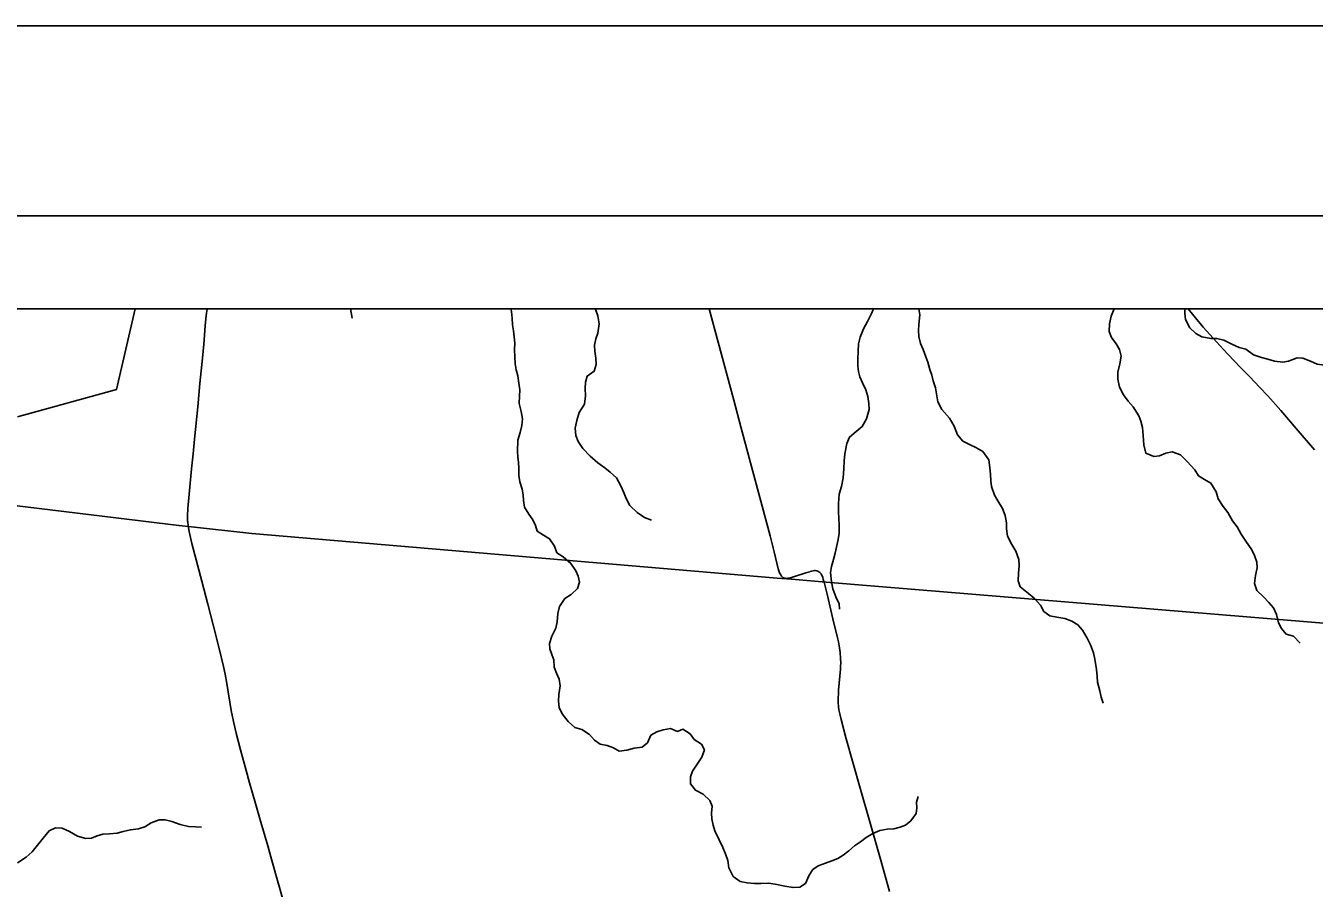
# Model space of a CAD drawing. Extents: x 0 to 1101, y 0 to 440.
# Drawn here: x 374.3 to 442.1, y 394.6 to 440 of the extents above; entities that cross this region are included whole.
import ezdxf

# ---------------------------------------------------------------- set-up
doc = ezdxf.new("R2010")
doc.units = 0
for name, color, linetype in [('GM_X_Corporation', 7, 'Continuous'), ('GM_X_County_Road', 7, 'Continuous'), ('GM_X_Minor_River', 7, 'Continuous'), ('GM_X_Township_Road', 7, 'Continuous'), ('SH_Border', 7, 'Continuous'), ('SH_Cut_Line', 7, 'Continuous'), ('SH_Text', 7, 'Continuous')]:
    doc.layers.add(name, color=color, linetype=linetype)

msp = doc.modelspace()

# ---------------------------------------------------------------- linework, layer by layer
at = {"layer": 'GM_X_Corporation'}
msp.add_lwpolyline([(373.883, 419.417), (379.09, 420.86), (380.072, 425.107), (352.848, 425.107)], dxfattribs=at)
at = {"layer": 'GM_X_County_Road'}
msp.add_lwpolyline([(449.654, 425.107), (280.696, 425.107), (301.916, 423.373), (308.613, 422.825), (333.2, 419.776), (352.581, 417.372), (354.441, 417.142), (355.547, 417.004), (355.914, 416.959), (361.466, 416.271), (363.193, 416.057), (371.701, 415.001), (382.368, 413.705), (382.881, 413.648), (386.208, 413.278), (413.827, 410.937), (414.077, 410.917), (414.592, 410.874), (416.196, 410.741), (448.107, 408.104), (448.606, 413.469)], close=True, dxfattribs=at)
for points in [[(382.839, 413.906), (382.836, 413.937), (382.833, 413.966), (382.828, 414.206), (382.849, 414.595), (382.918, 415.356), (383.043, 416.679), (383.119, 417.471), (383.197, 418.25), (383.371, 419.948), (383.483, 421.181), (383.614, 422.517), (383.68, 423.241), (383.757, 424.207), (383.816, 424.761), (383.866, 425.107)], [(435.447, 425.107), (435.677, 424.831), (436.239, 424.143), (436.928, 423.368), (437.52, 422.74), (437.896, 422.335), (438.163, 422.049), (438.369, 421.846), (438.687, 421.523), (439.198, 420.981), (439.627, 420.532), (440.311, 419.763), (441.13, 418.806), (442.082, 417.69)], [(448.107, 408.104), (416.196, 410.741), (414.592, 410.874), (414.077, 410.917), (413.827, 410.937), (386.208, 413.278), (382.881, 413.648), (382.368, 413.705), (371.701, 415.001), (363.193, 416.057), (361.466, 416.271), (355.914, 416.959), (355.547, 417.004), (354.441, 417.142), (352.581, 417.372), (333.2, 419.776), (308.613, 422.825), (301.916, 423.373)], [(387.859, 393.982), (387.262, 396.078), (387.045, 396.849), (386.686, 398.104), (386.404, 399.07), (386.09, 400.163), (385.909, 400.809), (385.608, 401.905), (385.385, 402.771), (385.246, 403.388), (385.132, 403.972), (384.903, 405.385), (384.814, 405.881), (384.726, 406.283), (384.488, 407.235), (384.188, 408.416), (383.892, 409.572), (383.582, 410.781), (383.063, 412.765), (382.918, 413.381), (382.862, 413.691), (382.839, 413.906)]]:
    msp.add_lwpolyline(points, dxfattribs=at)
at = {"layer": 'GM_X_Minor_River'}
for points in [[(391.407, 425.107), (391.439, 424.905), (391.492, 424.62)], [(399.838, 425.107), (399.864, 424.97), (399.905, 424.616), (399.923, 424.263), (399.964, 423.943), (400.006, 423.635), (400.035, 423.293), (400.031, 422.974), (400.037, 422.576), (400.055, 422.211), (400.119, 421.891), (400.194, 421.582), (400.257, 421.194), (400.298, 420.852), (400.282, 420.511), (400.277, 420.123), (400.374, 419.712), (400.448, 419.324), (400.409, 418.971), (400.314, 418.596), (400.206, 418.199), (400.187, 417.607), (400.205, 417.311), (400.236, 417.026), (400.254, 416.729), (400.249, 416.342), (400.301, 416), (400.421, 415.611)], [(404.267, 425.107), (404.299, 425.033), (404.398, 424.736), (404.472, 424.313), (404.397, 423.825), (404.302, 423.53), (404.229, 423.189), (404.248, 422.87), (404.3, 422.505), (404.318, 422.174), (404.211, 421.822), (403.844, 421.566), (403.749, 421.248), (403.733, 420.918), (403.762, 420.53), (403.699, 420.087), (403.431, 419.646), (403.301, 419.227), (403.216, 418.829), (403.245, 418.442), (403.377, 418.132), (403.611, 417.764), (404.003, 417.349), (404.397, 417.002), (404.768, 416.746), (405.061, 416.514), (405.387, 416.213), (405.62, 415.8), (405.752, 415.479), (405.895, 415.124), (406.095, 414.757), (406.465, 414.387), (406.86, 414.119), (407.222, 413.989)], [(418.901, 425.107), (418.816, 424.887), (418.583, 424.446), (418.373, 424.05), (418.197, 423.608), (418.113, 423.268), (418.096, 422.869), (418.079, 422.482), (418.074, 422.095), (418.116, 421.81), (418.18, 421.524), (418.324, 421.215), (418.501, 420.836), (418.599, 420.493), (418.662, 420.128), (418.669, 419.809), (418.538, 419.321), (418.305, 418.914), (417.994, 418.656), (417.638, 418.354), (417.497, 418.025), (417.387, 417.48), (417.349, 417.116), (417.343, 416.695), (417.302, 416.205), (417.217, 415.762), (417.098, 415.354), (417.068, 414.864), (417.062, 414.397), (417.081, 414.112), (417.087, 413.691), (417.093, 413.303), (417.043, 412.962), (416.971, 412.656), (416.886, 412.247), (416.79, 411.918), (416.694, 411.543), (416.645, 411.225), (416.695, 410.746), (416.759, 410.381), (416.923, 409.957), (417.1, 409.59), (417.119, 409.305)], [(421.278, 425.107), (421.328, 424.795), (421.287, 424.283), (421.271, 423.964), (421.29, 423.645), (421.376, 423.279), (421.508, 422.958), (421.651, 422.58), (421.749, 422.294), (421.869, 421.917), (421.968, 421.619), (422.043, 421.322), (422.152, 420.956), (422.226, 420.533), (422.279, 420.214), (422.489, 419.8), (422.893, 419.351), (423.149, 418.937), (423.313, 418.479), (423.604, 418.144), (423.977, 417.946), (424.282, 417.816), (424.643, 417.594), (424.967, 417.157), (425.018, 416.758), (425.048, 416.393), (425.066, 416.062), (425.108, 415.765), (425.261, 415.307), (425.439, 415.009), (425.683, 414.595), (425.826, 414.24), (425.889, 413.84), (425.897, 413.533), (425.948, 413.145), (426.181, 412.697), (426.381, 412.353), (426.535, 411.918), (426.564, 411.575), (426.525, 411.189), (426.508, 410.802), (426.618, 410.481), (427.056, 410.122), (427.349, 409.878), (427.674, 409.509), (427.863, 409.188), (428.178, 408.955), (428.541, 408.882), (428.96, 408.808), (429.334, 408.677), (429.65, 408.479), (429.896, 408.191), (430.129, 407.777), (430.318, 407.422), (430.471, 407.009), (430.546, 406.667), (430.619, 406.13), (430.659, 405.765), (430.678, 405.469), (430.797, 405.011), (430.872, 404.68), (430.982, 404.359)], [(431.551, 425.107), (431.389, 424.722), (431.316, 424.324), (431.299, 423.914), (431.42, 423.605), (431.665, 423.26), (431.832, 422.973), (431.918, 422.618), (431.856, 422.22), (431.748, 421.766), (431.743, 421.402), (431.828, 420.979), (432.05, 420.577), (432.296, 420.244), (432.554, 419.944), (432.854, 419.484), (432.964, 419.198), (433.039, 418.866), (433.079, 418.444), (433.118, 417.954), (433.226, 417.508), (433.633, 417.343), (433.941, 417.373), (434.272, 417.505), (434.603, 417.58), (435.044, 417.425), (435.392, 417.067), (435.795, 416.629), (435.996, 416.318), (436.312, 416.132), (436.639, 415.933), (436.917, 415.485), (437.015, 415.108), (437.282, 414.705), (437.539, 414.394), (437.784, 413.946), (438.03, 413.635), (438.241, 413.257), (438.475, 412.889), (438.787, 412.429), (438.942, 412.13), (439.062, 411.775), (439.081, 411.479), (438.985, 411.07), (438.934, 410.661), (439.065, 410.283), (439.402, 409.948), (439.694, 409.659), (439.94, 409.371), (440.095, 409.015), (440.203, 408.592), (440.346, 408.283), (440.604, 407.994), (440.989, 407.875), (441.336, 407.506)], [(435.263, 425.107), (435.268, 424.884), (435.298, 424.542), (435.531, 424.105), (435.845, 423.805), (436.173, 423.629), (436.638, 423.543), (436.956, 423.539), (437.319, 423.454), (437.748, 423.254), (438.132, 423.078), (438.472, 422.982), (438.877, 422.68), (439.296, 422.537), (439.636, 422.464), (439.987, 422.357), (440.419, 422.294), (440.726, 422.358), (441.183, 422.522), (441.468, 422.518), (441.886, 422.353), (442.236, 422.189), (442.611, 422.149), (442.905, 422.008)], [(400.421, 415.611), (400.474, 415.325), (400.493, 415.017), (400.545, 414.675), (400.768, 414.296), (400.991, 414.008), (401.123, 413.699), (401.222, 413.412), (401.549, 413.191), (401.865, 413.005), (402.121, 412.614), (402.253, 412.27), (402.58, 412.061), (402.984, 411.702), (403.252, 411.322), (403.362, 411.036), (403.437, 410.716), (403.33, 410.387), (403.008, 410.073), (402.664, 409.861), (402.385, 409.444), (402.301, 409.08), (402.261, 408.637), (402.199, 408.296), (401.989, 407.877), (401.87, 407.503), (401.878, 407.218), (401.988, 406.921), (402.086, 406.634), (402.115, 406.258), (402.225, 405.938), (402.368, 405.628), (402.432, 405.274), (402.357, 404.82), (402.341, 404.455), (402.371, 404.136), (402.526, 403.804), (402.85, 403.389), (403.187, 403.077), (403.56, 402.969), (403.966, 402.701), (404.224, 402.413), (404.528, 402.204), (404.902, 402.13), (405.23, 402.012), (405.535, 401.836), (405.922, 401.876), (406.322, 401.985), (406.732, 402.047), (407.019, 402.271), (407.195, 402.667), (407.505, 402.856), (407.836, 402.954), (408.234, 403.017), (408.596, 402.875), (408.882, 402.997), (409.265, 402.74), (409.466, 402.453), (409.861, 402.197), (410.005, 401.91), (409.874, 401.513), (409.631, 401.152), (409.375, 400.78), (409.269, 400.474), (409.276, 400.121), (409.532, 399.775), (409.939, 399.576), (410.287, 399.241), (410.408, 398.932), (410.38, 398.568), (410.399, 398.271), (410.474, 397.94), (410.561, 397.643), (410.782, 397.173), (410.97, 396.76), (411.135, 396.382), (411.233, 396.073), (411.285, 395.685), (411.517, 395.238), (411.889, 394.97), (412.252, 394.897), (412.638, 394.869), (412.979, 394.875), (413.377, 394.881), (413.729, 394.842), (414.24, 394.732), (414.671, 394.658), (415.023, 394.676), (415.322, 394.865), (415.509, 395.307), (415.707, 395.6), (415.994, 395.801), (416.371, 395.944), (416.702, 396.053), (417.022, 396.185), (417.309, 396.352), (417.608, 396.587), (417.907, 396.844), (418.217, 397.068), (418.516, 397.291), (418.86, 397.503)], [(418.86, 397.503), (419.237, 397.657), (419.613, 397.72), (419.966, 397.738), (420.297, 397.824), (420.582, 397.945), (420.87, 398.169), (421.136, 398.553), (421.175, 398.848), (421.167, 399.144), (421.251, 399.451)], [(373.89, 395.949), (374.338, 396.25), (374.66, 396.53), (374.949, 396.879), (375.239, 397.251), (375.551, 397.645), (375.894, 397.8), (376.246, 397.772), (376.631, 397.607), (377.048, 397.351), (377.49, 397.231), (377.786, 397.261), (378.083, 397.382), (378.38, 397.469), (378.732, 397.487), (379.131, 397.515), (379.439, 397.613), (379.827, 397.699), (380.26, 397.739), (380.591, 397.848), (380.912, 398.06), (381.335, 398.213), (381.653, 398.22), (382.004, 398.124), (382.446, 397.97), (382.877, 397.873), (383.251, 397.845), (383.558, 397.829)]]:
    msp.add_lwpolyline(points, dxfattribs=at)
at = {"layer": 'GM_X_Township_Road'}
for points in [[(413.899, 411.396), (413.894, 411.418), (413.682, 412.316), (413.467, 413.165), (413.045, 414.73), (412.368, 417.267), (411.928, 418.901), (411.552, 420.304), (410.736, 423.346), (410.264, 425.107)], [(415.545, 411.276), (415.343, 411.213), (414.694, 410.997), (414.59, 410.964), (414.529, 410.947), (414.469, 410.935), (414.416, 410.926), (414.361, 410.921), (414.302, 410.923), (414.249, 410.927), (414.194, 410.94), (414.141, 410.967), (414.097, 411.002), (414.062, 411.046), (414.021, 411.104), (413.989, 411.158), (413.959, 411.215), (413.937, 411.263), (413.92, 411.313), (413.905, 411.374), (413.899, 411.396)], [(416.082, 411.227), (416.071, 411.238), (416.023, 411.274), (415.974, 411.301), (415.918, 411.321), (415.857, 411.332), (415.8, 411.334), (415.732, 411.326), (415.652, 411.308), (415.574, 411.285), (415.545, 411.276)], [(416.3, 410.73), (416.293, 410.759), (416.262, 410.861), (416.231, 410.962), (416.213, 411.014), (416.192, 411.07), (416.171, 411.115), (416.146, 411.157), (416.11, 411.2), (416.082, 411.227)], [(419.74, 394.455), (419.295, 396.031), (418.706, 398.108), (418.201, 399.891), (417.467, 402.473), (417.197, 403.5), (417.142, 403.734), (417.083, 404.009), (417.064, 404.167), (417.05, 404.415), (417.05, 404.639), (417.055, 404.841), (417.068, 405.044), (417.16, 406.142), (417.171, 406.301), (417.177, 406.487), (417.168, 406.703), (417.142, 407.02), (417.11, 407.263), (417.051, 407.588), (417.005, 407.788), (416.764, 408.788), (416.456, 410.094), (416.3, 410.73)]]:
    msp.add_lwpolyline(points, dxfattribs=at)
at = {"layer": 'SH_Border'}
msp.add_lwpolyline([(30, 430), (670, 430), (670, 10), (30, 10)], close=True, dxfattribs=at)
at = {"layer": 'SH_Cut_Line'}
msp.add_lwpolyline([(0, 0), (680, 0), (680, 440), (0, 440)], close=True, dxfattribs=at)
msp.add_lwpolyline([(539, 425.107), (131, 425.107)], dxfattribs=at)
at = {"layer": 'SH_Text'}
msp.add_lwpolyline([(131, 425.107), (539, 425.107), (539, 17.107), (131, 17.107)], close=True, dxfattribs=at)

doc.saveas('drawing.dxf')
